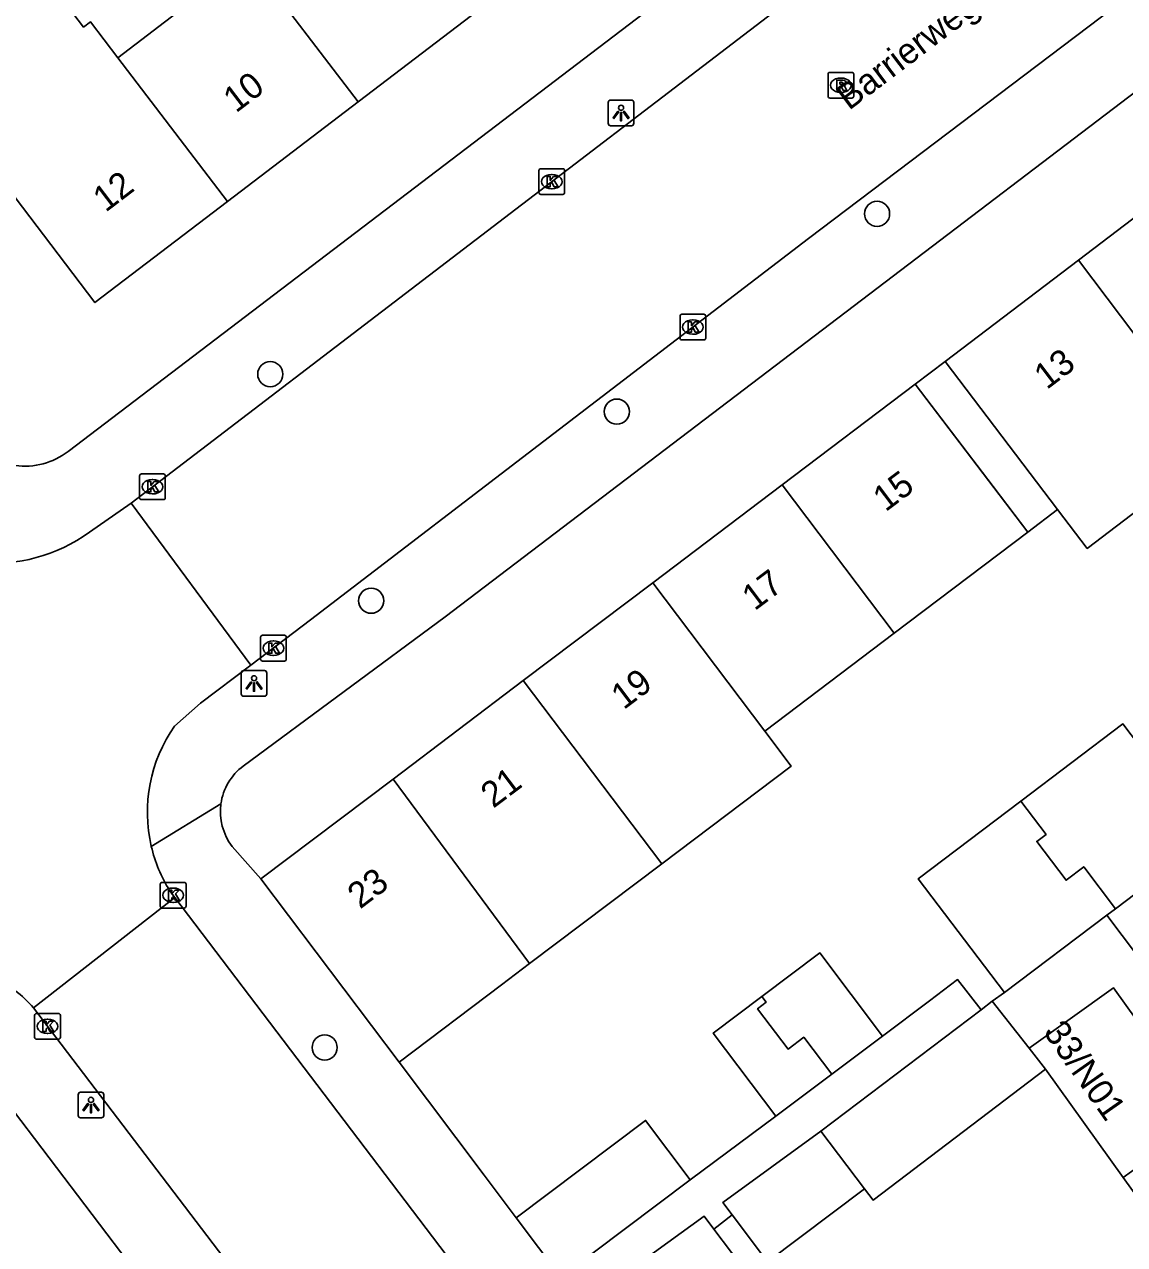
# Model space of a CAD drawing. Extents: x 160037 to 160839, y 385326 to 386441.
# Drawn here: x 160439.91 to 160482.72, y 385775.85 to 385823.3 of the extents above; entities that cross this region are included whole.
import ezdxf

# ---------------------------------------------------------------- set-up
doc = ezdxf.new("R2010")
doc.units = 0
for name, color, linetype in [('IMGEO_Boom', 7, 'Continuous'), ('IMGEO_Kolk', 7, 'Continuous'), ('IMGEO_Lichtpunt', 7, 'Continuous'), ('IMGEO_Muur', 7, 'Continuous'), ('IMGEO_Openbare_ruimte_label', 7, 'Continuous'), ('IMGEO_Pand', 7, 'Continuous'), ('IMGEO_Pand_nummerreeks', 7, 'Continuous'), ('IMGEO_Pand_overbouw', 7, 'Continuous'), ('IMGEO_Rijbaan_lokaal_gesloten', 7, 'Continuous'), ('IMGEO_Rijbaan_lokaal_open', 7, 'Continuous'), ('IMGEO_Rioolput', 7, 'Continuous'), ('IMGEO_Voetpad_open', 7, 'Continuous')]:
    doc.layers.add(name, color=color, linetype=linetype)

msp = doc.modelspace()

# ---------------------------------------------------------------- linework, layer by layer
at = {"layer": 'IMGEO_Boom'}
for centre in [(160473.088, 385815.934), (160449.48, 385809.696), (160462.963, 385808.239), (160453.405, 385800.885), (160451.596, 385783.509)]:
    msp.add_circle(centre, 0.489, dxfattribs=at)
at = {"layer": 'IMGEO_Kolk'}
for p, q in [((160459.931, 385816.759), (160459.931, 385817.611)), ((160460.006, 385817.685), (160460.858, 385817.685)), ((160460.932, 385817.611), (160460.932, 385816.759)), ((160460.419, 385817.465), (160460.444, 385817.465)), ((160460.858, 385816.685), (160460.006, 385816.685)), ((160460.442, 385816.905), (160460.417, 385816.905)), ((160465.422, 385811.103), (160465.422, 385811.955)), ((160465.497, 385812.029), (160466.349, 385812.029)), ((160466.423, 385811.955), (160466.423, 385811.103)), ((160465.91, 385811.809), (160465.935, 385811.809)), ((160466.349, 385811.029), (160465.497, 385811.029)), ((160465.933, 385811.249), (160465.908, 385811.249)), ((160444.394, 385804.893), (160444.394, 385805.745)), ((160444.469, 385805.819), (160445.321, 385805.819)), ((160445.395, 385805.745), (160445.395, 385804.893)), ((160444.882, 385805.599), (160444.907, 385805.599)), ((160445.321, 385804.819), (160444.469, 385804.819)), ((160444.905, 385805.039), (160444.88, 385805.039)), ((160449.175, 385799.541), (160450.027, 385799.541)), ((160449.1, 385798.615), (160449.1, 385799.467)), ((160449.588, 385799.321), (160449.613, 385799.321)), ((160450.101, 385799.467), (160450.101, 385798.615)), ((160449.611, 385798.761), (160449.586, 385798.761)), ((160450.027, 385798.541), (160449.175, 385798.541)), ((160445.201, 385789.007), (160445.201, 385789.859)), ((160445.276, 385789.933), (160446.128, 385789.933)), ((160445.689, 385789.713), (160445.714, 385789.713)), ((160446.202, 385789.859), (160446.202, 385789.007)), ((160445.712, 385789.153), (160445.687, 385789.153)), ((160446.128, 385788.933), (160445.276, 385788.933)), ((160440.387, 385784.834), (160441.239, 385784.834)), ((160440.312, 385783.908), (160440.312, 385784.76)), ((160440.8, 385784.614), (160440.825, 385784.614)), ((160441.313, 385784.76), (160441.313, 385783.908)), ((160440.823, 385784.054), (160440.798, 385784.054)), ((160441.239, 385783.834), (160440.387, 385783.834))]:
    msp.add_line(p, q, dxfattribs=at)
for points in [[(160459.931, 385816.759), (160459.931, 385817.611)], [(160460.006, 385817.685), (160460.858, 385817.685)], [(160460.932, 385817.611), (160460.932, 385816.759)], [(160460.252, 385817.385), (160460.375, 385817.385), (160460.375, 385817.234), (160460.505, 385817.385), (160460.669, 385817.385), (160460.523, 385817.234), (160460.676, 385816.985), (160460.524, 385816.985), (160460.439, 385817.149), (160460.375, 385817.082), (160460.375, 385816.985), (160460.252, 385816.985), (160460.252, 385817.385)], [(160460.858, 385816.685), (160460.006, 385816.685)], [(160465.422, 385811.103), (160465.422, 385811.955)], [(160465.497, 385812.029), (160466.349, 385812.029)], [(160466.423, 385811.955), (160466.423, 385811.103)], [(160465.743, 385811.729), (160465.866, 385811.729), (160465.866, 385811.578), (160465.996, 385811.729), (160466.16, 385811.729), (160466.014, 385811.578), (160466.167, 385811.329), (160466.015, 385811.329), (160465.93, 385811.493), (160465.866, 385811.426), (160465.866, 385811.329), (160465.743, 385811.329), (160465.743, 385811.729)], [(160466.349, 385811.029), (160465.497, 385811.029)], [(160444.394, 385804.893), (160444.394, 385805.745)], [(160444.469, 385805.819), (160445.321, 385805.819)], [(160445.395, 385805.745), (160445.395, 385804.893)], [(160444.715, 385805.519), (160444.838, 385805.519), (160444.838, 385805.368), (160444.968, 385805.519), (160445.132, 385805.519), (160444.986, 385805.368), (160445.139, 385805.119), (160444.987, 385805.119), (160444.902, 385805.283), (160444.838, 385805.216), (160444.838, 385805.119), (160444.715, 385805.119), (160444.715, 385805.519)], [(160445.321, 385804.819), (160444.469, 385804.819)], [(160449.175, 385799.541), (160450.027, 385799.541)], [(160449.1, 385798.615), (160449.1, 385799.467)], [(160449.421, 385799.241), (160449.544, 385799.241), (160449.544, 385799.09), (160449.674, 385799.241), (160449.838, 385799.241), (160449.692, 385799.09), (160449.845, 385798.841), (160449.693, 385798.841), (160449.608, 385799.005), (160449.544, 385798.938), (160449.544, 385798.841), (160449.421, 385798.841), (160449.421, 385799.241)], [(160450.101, 385799.467), (160450.101, 385798.615)], [(160450.027, 385798.541), (160449.175, 385798.541)], [(160445.201, 385789.007), (160445.201, 385789.859)], [(160445.276, 385789.933), (160446.128, 385789.933)], [(160445.522, 385789.633), (160445.645, 385789.633), (160445.645, 385789.482), (160445.775, 385789.633), (160445.939, 385789.633), (160445.793, 385789.482), (160445.946, 385789.233), (160445.794, 385789.233), (160445.709, 385789.397), (160445.645, 385789.33), (160445.645, 385789.233), (160445.522, 385789.233), (160445.522, 385789.633)], [(160446.202, 385789.859), (160446.202, 385789.007)], [(160446.128, 385788.933), (160445.276, 385788.933)], [(160440.387, 385784.834), (160441.239, 385784.834)], [(160440.312, 385783.908), (160440.312, 385784.76)], [(160440.633, 385784.534), (160440.756, 385784.534), (160440.756, 385784.383), (160440.886, 385784.534), (160441.05, 385784.534), (160440.904, 385784.383), (160441.057, 385784.134), (160440.905, 385784.134), (160440.82, 385784.298), (160440.756, 385784.231), (160440.756, 385784.134), (160440.633, 385784.134), (160440.633, 385784.534)], [(160441.313, 385784.76), (160441.313, 385783.908)], [(160441.239, 385783.834), (160440.387, 385783.834)]]:
    msp.add_lwpolyline(points, dxfattribs=at)
for centre, start, end in [((160460.008, 385817.609), 91.552, 178.448), ((160460.008, 385817.609), 91.552, 178.448), ((160460.856, 385817.609), 1.552, 88.448), ((160460.856, 385817.609), 1.552, 88.448), ((160460.008, 385816.761), 181.552, 268.448), ((160460.008, 385816.761), 181.552, 268.448), ((160460.856, 385816.761), 271.552, 358.448), ((160460.856, 385816.761), 271.552, 358.448), ((160465.499, 385811.953), 91.552, 178.448), ((160465.499, 385811.953), 91.552, 178.448), ((160466.347, 385811.953), 1.552, 88.448), ((160466.347, 385811.953), 1.552, 88.448), ((160465.499, 385811.105), 181.552, 268.448), ((160465.499, 385811.105), 181.552, 268.448), ((160466.347, 385811.105), 271.552, 358.448), ((160466.347, 385811.105), 271.552, 358.448), ((160444.471, 385805.743), 91.552, 178.448), ((160444.471, 385805.743), 91.552, 178.448), ((160445.319, 385805.743), 1.552, 88.448), ((160445.319, 385805.743), 1.552, 88.448), ((160444.471, 385804.895), 181.552, 268.448), ((160444.471, 385804.895), 181.552, 268.448), ((160445.319, 385804.895), 271.552, 358.448), ((160445.319, 385804.895), 271.552, 358.448), ((160449.177, 385799.465), 91.552, 178.448), ((160449.177, 385799.465), 91.552, 178.448), ((160450.025, 385799.465), 1.552, 88.448), ((160450.025, 385799.465), 1.552, 88.448), ((160449.177, 385798.617), 181.552, 268.448), ((160449.177, 385798.617), 181.552, 268.448), ((160450.025, 385798.617), 271.552, 358.448), ((160450.025, 385798.617), 271.552, 358.448), ((160445.278, 385789.857), 91.552, 178.448), ((160445.278, 385789.857), 91.552, 178.448), ((160446.126, 385789.857), 1.552, 88.448), ((160446.126, 385789.857), 1.552, 88.448), ((160445.278, 385789.009), 181.552, 268.448), ((160445.278, 385789.009), 181.552, 268.448), ((160446.126, 385789.009), 271.552, 358.448), ((160446.126, 385789.009), 271.552, 358.448), ((160440.389, 385784.758), 91.552, 178.448), ((160440.389, 385784.758), 91.552, 178.448), ((160441.237, 385784.758), 1.552, 88.448), ((160441.237, 385784.758), 1.552, 88.448), ((160440.389, 385783.91), 181.552, 268.448), ((160440.389, 385783.91), 181.552, 268.448), ((160441.237, 385783.91), 271.552, 358.448), ((160441.237, 385783.91), 271.552, 358.448)]:
    msp.add_arc(centre, 0.0765, start, end, dxfattribs=at)
for centre, major_axis, ratio, start_param, end_param in [((160460.418, 385817.185), (-0.387, 0.002), 0.722429, 4.712389, 7.853982), ((160460.443, 385817.185), (-0.39, 0.002), 0.717154, 1.570796, 4.712389), ((160465.909, 385811.529), (-0.387, 0.002), 0.722429, 4.712389, 7.853982), ((160465.934, 385811.529), (-0.39, 0.002), 0.717154, 1.570796, 4.712389), ((160444.881, 385805.319), (-0.387, 0.002), 0.722429, 4.712389, 7.853982), ((160444.906, 385805.319), (-0.39, 0.002), 0.717154, 1.570796, 4.712389), ((160449.587, 385799.041), (-0.387, 0.002), 0.722429, 4.712389, 7.853982), ((160449.612, 385799.041), (-0.39, 0.002), 0.717154, 1.570796, 4.712389), ((160445.688, 385789.433), (-0.387, 0.002), 0.722429, 4.712389, 7.853982), ((160445.713, 385789.433), (-0.39, 0.002), 0.717154, 1.570796, 4.712389), ((160440.799, 385784.334), (-0.387, 0.002), 0.722429, 4.712389, 7.853982), ((160440.824, 385784.334), (-0.39, 0.002), 0.717154, 1.570796, 4.712389)]:
    msp.add_ellipse(centre, major_axis=major_axis, ratio=ratio, start_param=start_param, end_param=end_param, dxfattribs=at)
at = {"layer": 'IMGEO_Lichtpunt'}
for p, q in [((160462.627, 385820.26), (160462.627, 385819.453)), ((160462.627, 385820.26), (160462.627, 385819.453)), ((160463.529, 385820.355), (160462.721, 385820.355)), ((160463.529, 385820.355), (160462.721, 385820.355)), ((160463.623, 385819.453), (160463.623, 385820.26)), ((160463.623, 385819.453), (160463.623, 385820.26)), ((160462.721, 385819.359), (160463.529, 385819.359)), ((160462.721, 385819.359), (160463.529, 385819.359)), ((160449.251, 385798.168), (160448.443, 385798.168)), ((160449.251, 385798.168), (160448.443, 385798.168)), ((160448.349, 385798.073), (160448.349, 385797.266)), ((160448.349, 385798.073), (160448.349, 385797.266)), ((160449.345, 385797.266), (160449.345, 385798.073)), ((160449.345, 385797.266), (160449.345, 385798.073)), ((160448.443, 385797.172), (160449.251, 385797.172)), ((160448.443, 385797.172), (160449.251, 385797.172)), ((160442.006, 385781.676), (160442.006, 385780.869)), ((160442.006, 385781.676), (160442.006, 385780.869)), ((160442.908, 385781.771), (160442.1, 385781.771)), ((160442.908, 385781.771), (160442.1, 385781.771)), ((160443.002, 385780.869), (160443.002, 385781.676)), ((160443.002, 385780.869), (160443.002, 385781.676)), ((160442.1, 385780.775), (160442.908, 385780.775)), ((160442.1, 385780.775), (160442.908, 385780.775))]:
    msp.add_line(p, q, dxfattribs=at)
for points in [[(160463.001, 385819.924), (160463.04, 385819.896), (160462.852, 385819.634), (160462.814, 385819.661), (160463.001, 385819.924)], [(160463.213, 385819.896), (160463.251, 385819.923), (160463.438, 385819.661), (160463.399, 385819.633), (160463.213, 385819.896)], [(160463.103, 385819.876), (160463.15, 385819.876), (160463.15, 385819.554), (160463.103, 385819.554), (160463.103, 385819.876)], [(160448.723, 385797.737), (160448.762, 385797.709), (160448.574, 385797.447), (160448.536, 385797.474), (160448.723, 385797.737)], [(160448.825, 385797.689), (160448.872, 385797.689), (160448.872, 385797.367), (160448.825, 385797.367), (160448.825, 385797.689)], [(160448.935, 385797.709), (160448.973, 385797.736), (160449.16, 385797.474), (160449.121, 385797.446), (160448.935, 385797.709)], [(160442.38, 385781.34), (160442.419, 385781.312), (160442.231, 385781.05), (160442.193, 385781.077), (160442.38, 385781.34)], [(160442.482, 385781.292), (160442.529, 385781.292), (160442.529, 385780.97), (160442.482, 385780.97), (160442.482, 385781.292)], [(160442.592, 385781.312), (160442.63, 385781.339), (160442.817, 385781.077), (160442.778, 385781.049), (160442.592, 385781.312)]]:
    msp.add_lwpolyline(points, dxfattribs=at)
for centre in [(160463.126, 385820.058), (160448.848, 385797.871), (160442.505, 385781.474)]:
    msp.add_circle(centre, 0.0994, dxfattribs=at)
for centre, start, end in [((160462.721, 385820.26), 90, 180), ((160462.721, 385820.26), 90, 180), ((160463.529, 385820.26), 0, 90), ((160463.529, 385820.26), 0, 90), ((160462.721, 385819.453), 180, 270), ((160462.721, 385819.453), 180, 270), ((160463.529, 385819.453), 270, 0), ((160463.529, 385819.453), 270, 360), ((160448.443, 385798.073), 90, 180), ((160448.443, 385798.073), 90, 180), ((160449.251, 385798.073), 0, 90), ((160449.251, 385798.073), 0, 90), ((160448.443, 385797.266), 180, 270), ((160448.443, 385797.266), 180, 270), ((160449.251, 385797.266), 270, 0), ((160449.251, 385797.266), 270, 360), ((160442.1, 385781.676), 90, 180), ((160442.1, 385781.676), 90, 180), ((160442.908, 385781.676), 0, 90), ((160442.908, 385781.676), 0, 90), ((160442.1, 385780.869), 180, 270), ((160442.1, 385780.869), 180, 270), ((160442.908, 385780.869), 270, 0), ((160442.908, 385780.869), 270, 360)]:
    msp.add_arc(centre, 0.0946, start, end, dxfattribs=at)
at = {"layer": 'IMGEO_Muur'}
msp.add_lwpolyline([(160454.488, 385782.937), (160457.798, 385778.545)], dxfattribs=at)
at = {"layer": 'IMGEO_Pand'}
for points in [[(160443.551, 385822), (160446.077, 385823.925), (160444.949, 385825.405), (160447.507, 385827.354)], [(160447.507, 385827.354), (160448.635, 385825.874), (160452.895, 385820.284)], [(160447.811, 385816.411), (160442.656, 385812.482), (160438.396, 385818.072), (160437.33, 385819.471), (160435.376, 385822.036), (160440.264, 385825.761), (160442.218, 385823.197), (160442.485, 385823.4), (160443.551, 385822)], [(160457.85, 385824.06), (160452.895, 385820.284)], [(160443.551, 385822), (160447.811, 385816.411)], [(160452.895, 385820.284), (160447.811, 385816.411)], [(160480.923, 385814.131), (160485.97, 385817.968)], [(160486.426, 385806.847), (160481.261, 385802.92), (160480.11, 385804.435), (160478.763, 385806.208), (160475.737, 385810.188), (160480.923, 385814.131)], [(160480.923, 385814.131), (160486.426, 385806.847)], [(160469.393, 385805.39), (160474.571, 385809.302), (160477.599, 385805.324), (160478.951, 385803.548), (160473.754, 385799.618)], [(160464.358, 385801.585), (160469.393, 385805.39)], [(160473.754, 385799.618), (160469.393, 385805.39)], [(160459.32, 385797.779), (160464.358, 385801.585)], [(160464.358, 385801.585), (160468.72, 385795.811)], [(160473.754, 385799.618), (160468.72, 385795.811)], [(160454.255, 385793.952), (160459.32, 385797.779)], [(160464.707, 385790.65), (160459.32, 385797.779)], [(160468.72, 385795.811), (160469.74, 385794.448), (160464.707, 385790.65)], [(160478.681, 385793.096), (160482.649, 385796.098), (160486.002, 385791.667)], [(160449.109, 385790.064), (160454.255, 385793.952)], [(160459.571, 385786.773), (160454.255, 385793.952)], [(160478.044, 385785.644), (160474.69, 385790.075), (160478.681, 385793.096)], [(160482.358, 385788.909), (160481.13, 385790.537), (160480.438, 385790.015), (160479.298, 385791.524), (160479.661, 385791.799), (160478.681, 385793.096)], [(160486.002, 385791.667), (160482.358, 385788.909)], [(160464.707, 385790.65), (160459.571, 385786.773)], [(160449.109, 385790.064), (160454.488, 385782.937)], [(160482.029, 385788.66), (160478.044, 385785.644)], [(160482.358, 385788.909), (160482.029, 385788.66)], [(160468.603, 385785.493), (160470.862, 385787.192), (160473.297, 385783.955)], [(160459.571, 385786.773), (160458.479, 385785.949), (160454.488, 385782.937)], [(160482.656, 385778.46), (160485.902, 385780.783), (160482.29, 385785.83), (160479.006, 385783.48)], [(160469.15, 385780.836), (160466.716, 385784.074), (160468.603, 385785.493)], [(160468.603, 385785.493), (160468.772, 385785.27), (160468.439, 385785.019), (160469.623, 385783.448), (160470.237, 385783.911), (160471.324, 385782.471)], [(160477.138, 385784.981), (160477.57, 385785.309)], [(160479.006, 385783.48), (160477.57, 385785.309)], [(160470.904, 385780.254), (160477.138, 385784.981)], [(160473.297, 385783.955), (160471.324, 385782.471)], [(160479.645, 385782.667), (160479.006, 385783.48)], [(160471.324, 385782.471), (160469.15, 385780.836)], [(160479.645, 385782.667), (160472.929, 385777.574), (160472.594, 385778.011)], [(160482.656, 385778.46), (160479.645, 385782.667)], [(160439.203, 385781.418), (160444.229, 385774.806)], [(160459.045, 385776.888), (160464.083, 385780.673), (160465.818, 385778.364)], [(160467.445, 385777.001), (160467.084, 385777.48), (160470.904, 385780.254)], [(160470.904, 385780.254), (160472.594, 385778.011)], [(160465.818, 385778.364), (160460.78, 385774.579)], [(160472.594, 385778.011), (160468.825, 385775.17), (160467.445, 385777.001)], [(160460.78, 385774.579), (160459.045, 385776.888)], [(160461.6, 385773.499), (160466.358, 385776.953), (160466.738, 385776.449)], [(160466.738, 385776.449), (160468.109, 385774.63), (160463.414, 385771.091)]]:
    msp.add_lwpolyline(points, dxfattribs=at)
at = {"layer": 'IMGEO_Pand_overbouw'}
msp.add_lwpolyline([(160480.11, 385804.435), (160478.763, 385806.208), (160475.737, 385810.188), (160474.571, 385809.302), (160478.951, 385803.548)], close=True, dxfattribs=at)
at = {"layer": 'IMGEO_Rijbaan_lokaal_gesloten'}
for points in [[(160448.723, 385798.382), (160451.05, 385800.142), (160470.421, 385814.975), (160486.246, 385826.946), (160488.303, 385828.547), (160494.77, 385833.394)], [(160444.062, 385804.681), (160469.047, 385823.762), (160477.302, 385830.05)], [(160444.062, 385804.681), (160448.723, 385798.382)]]:
    msp.add_lwpolyline(points, dxfattribs=at)
at = {"layer": 'IMGEO_Rijbaan_lokaal_open'}
for points in [[(160442.445, 385803.552), (160444.062, 385804.681)], [(160448.723, 385798.382), (160446.769, 385796.904), (160445.752, 385796.007)], [(160445.562, 385789.615), (160445.768, 385789.344)], [(160445.768, 385789.344), (160440.269, 385785.051)], [(160456.328, 385775.448), (160445.768, 385789.344)], [(160482.029, 385788.66), (160487.946, 385780.805)], [(160466.313, 385750.996), (160460.541, 385758.433), (160440.269, 385785.051)]]:
    msp.add_lwpolyline(points, dxfattribs=at)
for centre, radius, start, end in [((160438.833, 385808.444), 6.081, 220.8101, 306.436), ((160450.508, 385792.666), 5.812, 144.9115, 193.2756), ((160450.556, 385792.69), 5.865, 193.3946, 211.6173), ((160435.469, 385780.733), 6.457, 41.9729, 59.4975)]:
    msp.add_arc(centre, radius, start, end, dxfattribs=at)
at = {"layer": 'IMGEO_Rioolput'}
for p, q in [((160471.181, 385820.508), (160471.181, 385821.36)), ((160471.256, 385821.434), (160472.108, 385821.434)), ((160472.182, 385821.36), (160472.182, 385820.508)), ((160471.669, 385821.214), (160471.694, 385821.214)), ((160472.108, 385820.434), (160471.256, 385820.434)), ((160471.692, 385820.654), (160471.667, 385820.654))]:
    msp.add_line(p, q, dxfattribs=at)
for points in [[(160471.181, 385820.508), (160471.181, 385821.36)], [(160471.256, 385821.434), (160472.108, 385821.434)], [(160472.182, 385821.36), (160472.182, 385820.508)], [(160471.77, 385821.132), (160471.518, 385821.134), (160471.518, 385820.734)], [(160471.518, 385820.734), (160471.642, 385820.734), (160471.642, 385820.896), (160471.653, 385820.896)], [(160471.696, 385821.053), (160471.642, 385821.053), (160471.642, 385820.972)], [(160471.642, 385820.972), (160471.694, 385820.972)], [(160471.7, 385820.867), (160471.771, 385820.734), (160471.911, 385820.734), (160471.846, 385820.86)], [(160472.108, 385820.434), (160471.256, 385820.434)]]:
    msp.add_lwpolyline(points, dxfattribs=at)
for centre, radius, start, end in [((160471.258, 385821.358), 0.0765, 91.552, 178.448), ((160471.258, 385821.358), 0.0765, 91.552, 178.448), ((160472.106, 385821.358), 0.0765, 1.552, 88.448), ((160472.106, 385821.358), 0.0765, 1.552, 88.448), ((160471.652, 385820.843), 0.0533, 26.0293, 88.6989), ((160471.678, 385821.161), 0.19, 274.7715, 282.9687), ((160471.702, 385820.957), 0.0964, 77.0061, 93.1865), ((160471.716, 385821.014), 0.0378, 276.6634, 79.6772), ((160471.769, 385821.022), 0.109, 350.3612, 89.416), ((160471.767, 385821.022), 0.112, 277.5842, 350.9817), ((160471.751, 385820.807), 0.108, 29.5134, 73.7905), ((160471.258, 385820.51), 0.0765, 181.552, 268.448), ((160471.258, 385820.51), 0.0765, 181.552, 268.448), ((160472.106, 385820.51), 0.0765, 271.552, 358.448), ((160472.106, 385820.51), 0.0765, 271.552, 358.448)]:
    msp.add_arc(centre, radius, start, end, dxfattribs=at)
for centre, major_axis, ratio, start_param, end_param in [((160471.668, 385820.934), (-0.387, 0.002), 0.722429, 4.712389, 7.853982), ((160471.693, 385820.934), (-0.39, 0.002), 0.717154, 1.570796, 4.712389)]:
    msp.add_ellipse(centre, major_axis=major_axis, ratio=ratio, start_param=start_param, end_param=end_param, dxfattribs=at)
at = {"layer": 'IMGEO_Voetpad_open'}
for points in [[(160502.255, 385835.22), (160500, 385833.506), (160456.281, 385800.253), (160448.431, 385794.458)], [(160477.606, 385834.085), (160475.467, 385832.462), (160441.615, 385806.689)], [(160444.851, 385791.331), (160447.559, 385792.985)], [(160447.999, 385791.331), (160449.109, 385790.064)], [(160473.297, 385783.955), (160475.124, 385785.329), (160476.218, 385786.152), (160477.138, 385784.981)], [(160477.57, 385785.309), (160478.044, 385785.644)], [(160454.488, 385782.937), (160457.798, 385778.545), (160459.045, 385776.888)], [(160465.818, 385778.364), (160469.15, 385780.836)], [(160483.455, 385777.348), (160482.656, 385778.46)], [(160467.445, 385777.001), (160466.738, 385776.449)]]:
    msp.add_lwpolyline(points, dxfattribs=at)
for centre, radius, start, end in [((160439.926, 385808.905), 2.786, 262.4288, 307.3161), ((160449.754, 385792.68), 2.216, 126.6579, 172.092), ((160449.757, 385792.684), 2.218, 172.2024, 217.5914)]:
    msp.add_arc(centre, radius, start, end, dxfattribs=at)

# ---------------------------------------------------------------- texts
at = {"layer": 'IMGEO_Openbare_ruimte_label'}
msp.add_text('Barrierweg', height=1, rotation=37.0761, dxfattribs=at).set_placement((160471.993, 385819.931))
at = {"layer": 'IMGEO_Pand_nummerreeks'}
for s, rotation, p in [('10', 37.311, (160448.143, 385819.832)), ('12', 37.311, (160443.073, 385815.969)), ('13', 37.2446, (160479.688, 385809.071)), ('15', 37.0731, (160473.415, 385804.317)), ('17', 37.0731, (160468.323, 385800.47)), ('19', 37.0731, (160463.23, 385796.622)), ('21', 37.0731, (160458.156, 385792.789)), ('23', 37.0731, (160452.973, 385788.873)), ('33/N01', 305.0763, (160479.531, 385784.111))]:
    msp.add_text(s, height=1, rotation=rotation, dxfattribs=at).set_placement(p)

doc.saveas('drawing.dxf')
